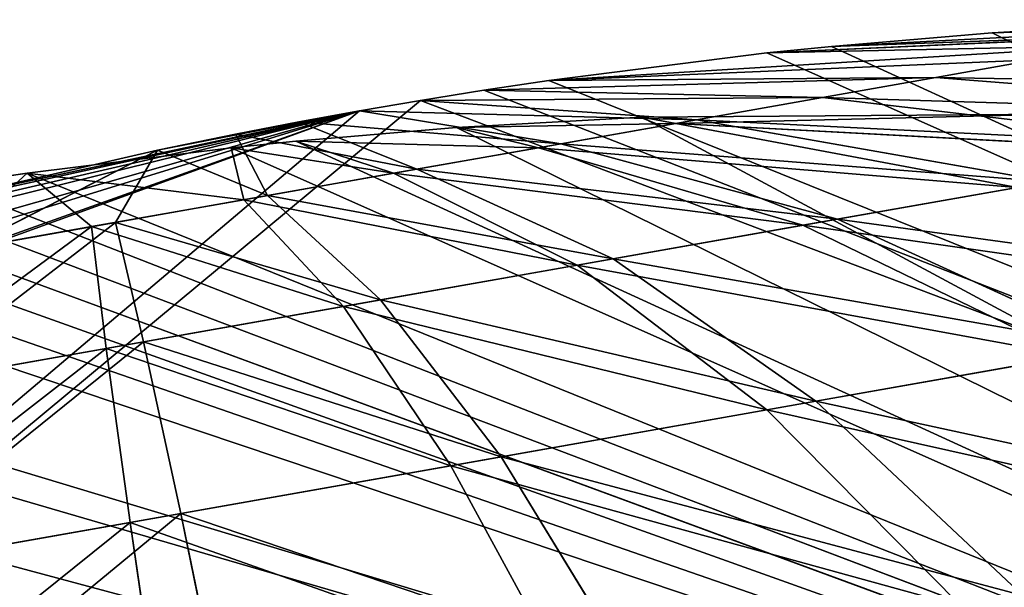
# Model space of a CAD drawing. Extents: x 4 to 698, y -308 to 195.
# Tile 232 of 306: x 341.138 to 342.247, y 50.142 to 50.781. Entities that reach past the tile are written whole.
import ezdxf

# ---------------------------------------------------------------- set-up
doc = ezdxf.new("R2010")
doc.units = 0
doc.header["$LTSCALE"] = 25.4
doc.layers.get('0').update_dxf_attribs({"color": 13, "linetype": 'CONTINUOUS'})

# ---------------------------------------------------------------- blocks, each defined once
blk = doc.blocks.new('DISK-III-7644_STL')
at = {"color": 250}
for p, q in [((342.2336, 50.7663, 577.5197), (342.5329, 50.7802, 577.4564)), ((342.2336, 50.7663, 577.5197), (342.5329, 50.7802, 577.4564)), ((342.2336, 50.7663, 577.5197), (342.4257, 50.7773, 577.6331)), ((342.2336, 50.7663, 577.5197), (342.4257, 50.7773, 577.6331)), ((342.2336, 50.7663, 577.5197), (342.5018, 50.7747, 577.2849)), ((342.2336, 50.7663, 577.5197), (342.5018, 50.7747, 577.2849)), ((341.9797, 50.7437, 577.369), (342.449, 50.7653, 577.119)), ((341.9797, 50.7437, 577.369), (342.449, 50.7653, 577.119)), ((342.0526, 50.7511, 577.4123), (342.2336, 50.7663, 577.5197)), ((342.0526, 50.7511, 577.4123), (342.2336, 50.7663, 577.5197)), ((342.0526, 50.7511, 577.4123), (342.449, 50.7653, 577.119)), ((342.0526, 50.7511, 577.4123), (342.449, 50.7653, 577.119)), ((341.7343, 50.7127, 577.2222), (342.3752, 50.7523, 576.9614)), ((341.7343, 50.7127, 577.2222), (342.3752, 50.7523, 576.9614)), ((341.9797, 50.7437, 577.369), (342.3752, 50.7523, 576.9614)), ((341.9797, 50.7437, 577.369), (342.3752, 50.7523, 576.9614)), ((341.9797, 50.7437, 577.369), (342.0526, 50.7511, 577.4123)), ((341.9797, 50.7437, 577.369), (342.0526, 50.7511, 577.4123)), ((341.7343, 50.7127, 577.2222), (341.9797, 50.7437, 577.369)), ((341.7343, 50.7127, 577.2222), (341.9797, 50.7437, 577.369)), ((341.7343, 50.7127, 577.2222), (342.2817, 50.7358, 576.8151)), ((341.7343, 50.7127, 577.2222), (342.2817, 50.7358, 576.8151)), ((342.2817, 50.7358, 576.8151), (342.1701, 50.716, 576.6825)), ((342.2817, 50.7358, 576.8151), (342.1701, 50.716, 576.6825)), ((341.6612, 50.7017, 577.1784), (342.1701, 50.716, 576.6825)), ((341.6612, 50.7017, 577.1784), (342.1701, 50.716, 576.6825)), ((341.7343, 50.7127, 577.2222), (342.1701, 50.716, 576.6825)), ((341.7343, 50.7127, 577.2222), (342.1701, 50.716, 576.6825)), ((342.1701, 50.716, 576.6825), (342.0424, 50.6935, 576.5658)), ((342.1701, 50.716, 576.6825), (342.0424, 50.6935, 576.5658)), ((342.7181, 50.6728, 576.164), (342.1701, 50.716, 576.6825)), ((342.7181, 50.6728, 576.164), (342.1701, 50.716, 576.6825)), ((341.6612, 50.7017, 577.1784), (341.7343, 50.7127, 577.2222)), ((341.6612, 50.7017, 577.1784), (341.7343, 50.7127, 577.2222)), ((341.5897, 50.6902, 577.1354), (341.6612, 50.7017, 577.1784)), ((341.5897, 50.6902, 577.1354), (341.6612, 50.7017, 577.1784)), ((341.5897, 50.6902, 577.1354), (342.0424, 50.6935, 576.5658)), ((341.5897, 50.6902, 577.1354), (342.0424, 50.6935, 576.5658)), ((341.6612, 50.7017, 577.1784), (342.0424, 50.6935, 576.5658)), ((341.6612, 50.7017, 577.1784), (342.0424, 50.6935, 576.5658)), ((342.0424, 50.6935, 576.5658), (341.9008, 50.6684, 576.4671)), ((342.0424, 50.6935, 576.5658), (341.9008, 50.6684, 576.4671)), ((342.519, 50.6376, 575.9821), (342.0424, 50.6935, 576.5658)), ((342.519, 50.6376, 575.9821), (342.0424, 50.6935, 576.5658)), ((338.671, 48.2648, 575.179), (341.5897, 50.6902, 577.1354)), ((338.671, 48.2648, 575.179), (341.5897, 50.6902, 577.1354)), ((341.5211, 50.6784, 577.0942), (341.5897, 50.6902, 577.1354)), ((341.5211, 50.6784, 577.0942), (341.5897, 50.6902, 577.1354)), ((341.5897, 50.6902, 577.1354), (341.9008, 50.6684, 576.4671)), ((341.5897, 50.6902, 577.1354), (341.9008, 50.6684, 576.4671)), ((341.5211, 50.6784, 577.0942), (338.671, 48.2648, 575.179)), ((341.5211, 50.6784, 577.0942), (338.671, 48.2648, 575.179)), ((341.4526, 50.666, 577.0529), (341.5211, 50.6784, 577.0942)), ((341.4526, 50.666, 577.0529), (341.5211, 50.6784, 577.0942)), ((341.5211, 50.6784, 577.0942), (341.7477, 50.6414, 576.3881)), ((341.5211, 50.6784, 577.0942), (341.7477, 50.6414, 576.3881)), ((341.5211, 50.6784, 577.0942), (341.9008, 50.6684, 576.4671)), ((341.5211, 50.6784, 577.0942), (341.9008, 50.6684, 576.4671)), ((341.8391, 50.6713, 578.6747), (341.6305, 50.6597, 578.5516)), ((341.8391, 50.6713, 578.6747), (341.6305, 50.6597, 578.5516)), ((342.304, 50.6746, 578.9468), (341.8391, 50.6713, 578.6747)), ((342.304, 50.6746, 578.9468), (341.8391, 50.6713, 578.6747)), ((341.8391, 50.6713, 578.6747), (341.8774, 50.6643, 578.7669)), ((341.8391, 50.6713, 578.6747), (341.8774, 50.6643, 578.7669)), ((341.8774, 50.6643, 578.7669), (342.304, 50.6746, 578.9468)), ((341.8774, 50.6643, 578.7669), (342.304, 50.6746, 578.9468)), ((341.3816, 50.6523, 577.0099), (341.4526, 50.666, 577.0529)), ((341.3816, 50.6523, 577.0099), (341.4526, 50.666, 577.0529)), ((341.6305, 50.6597, 578.5516), (341.4495, 50.6445, 578.4442)), ((341.6305, 50.6597, 578.5516), (341.4495, 50.6445, 578.4442)), ((341.4526, 50.666, 577.0529), (341.5857, 50.6127, 576.3302)), ((341.4526, 50.666, 577.0529), (341.5857, 50.6127, 576.3302)), ((341.4526, 50.666, 577.0529), (341.7477, 50.6414, 576.3881)), ((341.4526, 50.666, 577.0529), (341.7477, 50.6414, 576.3881)), ((341.8774, 50.6643, 578.7669), (341.6305, 50.6597, 578.5516)), ((341.8774, 50.6643, 578.7669), (341.6305, 50.6597, 578.5516)), ((341.6305, 50.6597, 578.5516), (341.7227, 50.6369, 578.8427)), ((341.6305, 50.6597, 578.5516), (341.7227, 50.6369, 578.8427)), ((341.7227, 50.6369, 578.8427), (341.8774, 50.6643, 578.7669)), ((341.7227, 50.6369, 578.8427), (341.8774, 50.6643, 578.7669)), ((341.9008, 50.6684, 576.4671), (341.7477, 50.6414, 576.3881)), ((341.9008, 50.6684, 576.4671), (341.7477, 50.6414, 576.3881)), ((342.2617, 50.5921, 579.4135), (341.8774, 50.6643, 578.7669)), ((342.2617, 50.5921, 579.4135), (341.8774, 50.6643, 578.7669)), ((342.4856, 50.6317, 579.2643), (341.8774, 50.6643, 578.7669)), ((342.4856, 50.6317, 579.2643), (341.8774, 50.6643, 578.7669)), ((342.2982, 50.5986, 575.8282), (341.9008, 50.6684, 576.4671)), ((342.2982, 50.5986, 575.8282), (341.9008, 50.6684, 576.4671)), ((341.2937, 50.6343, 576.9567), (341.3816, 50.6523, 577.0099)), ((341.2937, 50.6343, 576.9567), (341.3816, 50.6523, 577.0099)), ((341.3816, 50.6523, 577.0099), (341.4176, 50.583, 576.2943)), ((341.3816, 50.6523, 577.0099), (341.4176, 50.583, 576.2943)), ((341.3816, 50.6523, 577.0099), (341.5857, 50.6127, 576.3302)), ((341.3816, 50.6523, 577.0099), (341.5857, 50.6127, 576.3302)), ((341.4495, 50.6445, 578.4442), (341.3766, 50.637, 578.4009)), ((341.4495, 50.6445, 578.4442), (341.3766, 50.637, 578.4009)), ((341.4495, 50.6445, 578.4442), (341.7227, 50.6369, 578.8427)), ((341.4495, 50.6445, 578.4442), (341.7227, 50.6369, 578.8427)), ((341.4495, 50.6445, 578.4442), (341.5595, 50.6081, 578.8972)), ((341.4495, 50.6445, 578.4442), (341.5595, 50.6081, 578.8972)), ((341.7477, 50.6414, 576.3881), (341.5857, 50.6127, 576.3302)), ((341.7477, 50.6414, 576.3881), (341.5857, 50.6127, 576.3302)), ((342.0595, 50.5564, 575.7051), (341.7477, 50.6414, 576.3881)), ((342.0595, 50.5564, 575.7051), (341.7477, 50.6414, 576.3881)), ((341.0679, 50.5825, 576.8193), (341.2937, 50.6343, 576.9567)), ((341.0679, 50.5825, 576.8193), (341.2937, 50.6343, 576.9567)), ((341.2937, 50.6343, 576.9567), (341.0748, 50.5224, 576.2907)), ((341.2937, 50.6343, 576.9567), (341.0748, 50.5224, 576.2907)), ((341.3766, 50.637, 578.4009), (341.1467, 50.6083, 578.2635)), ((341.3766, 50.637, 578.4009), (341.1467, 50.6083, 578.2635)), ((341.2937, 50.6343, 576.9567), (341.2463, 50.5527, 576.2811)), ((341.2937, 50.6343, 576.9567), (341.2463, 50.5527, 576.2811)), ((341.2937, 50.6343, 576.9567), (341.4176, 50.583, 576.2943)), ((341.2937, 50.6343, 576.9567), (341.4176, 50.583, 576.2943)), ((341.3766, 50.637, 578.4009), (341.5595, 50.6081, 578.8972)), ((341.3766, 50.637, 578.4009), (341.5595, 50.6081, 578.8972)), ((341.3766, 50.637, 578.4009), (341.3907, 50.5783, 578.9296)), ((341.3766, 50.637, 578.4009), (341.3907, 50.5783, 578.9296)), ((341.5595, 50.6081, 578.8972), (341.7227, 50.6369, 578.8427)), ((341.5595, 50.6081, 578.8972), (341.7227, 50.6369, 578.8427)), ((342.0205, 50.5495, 579.5316), (341.7227, 50.6369, 578.8427)), ((342.0205, 50.5495, 579.5316), (341.7227, 50.6369, 578.8427)), ((341.1467, 50.6083, 578.2635), (341.048, 50.5177, 578.926)), ((341.1467, 50.6083, 578.2635), (341.048, 50.5177, 578.926)), ((341.1467, 50.6083, 578.2635), (341.0581, 50.5951, 578.2103)), ((341.1467, 50.6083, 578.2635), (341.0581, 50.5951, 578.2103)), ((341.1467, 50.6083, 578.2635), (341.3907, 50.5783, 578.9296)), ((341.1467, 50.6083, 578.2635), (341.3907, 50.5783, 578.9296)), ((341.1467, 50.6083, 578.2635), (341.2192, 50.548, 578.9392)), ((341.1467, 50.6083, 578.2635), (341.2192, 50.548, 578.9392)), ((341.3907, 50.5783, 578.9296), (341.5595, 50.6081, 578.8972)), ((341.3907, 50.5783, 578.9296), (341.5595, 50.6081, 578.8972)), ((341.5857, 50.6127, 576.3302), (341.4176, 50.583, 576.2943)), ((341.5857, 50.6127, 576.3302), (341.4176, 50.583, 576.2943)), ((341.7661, 50.5045, 579.6166), (341.5595, 50.6081, 578.8972)), ((341.7661, 50.5045, 579.6166), (341.5595, 50.6081, 578.8972)), ((341.8069, 50.5117, 575.6148), (341.5857, 50.6127, 576.3302)), ((341.8069, 50.5117, 575.6148), (341.5857, 50.6127, 576.3302)), ((342.0595, 50.5564, 575.7051), (342.2982, 50.5986, 575.8282)), ((342.0595, 50.5564, 575.7051), (342.2982, 50.5986, 575.8282)), ((340.9866, 50.5836, 578.1674), (344.4229, 49.2815, 580.0413)), ((340.9866, 50.5836, 578.1674), (344.4229, 49.2815, 580.0413)), ((341.4176, 50.583, 576.2943), (341.2463, 50.5527, 576.2811)), ((341.4176, 50.583, 576.2943), (341.2463, 50.5527, 576.2811)), ((341.5449, 50.4654, 575.5588), (341.4176, 50.583, 576.2943)), ((341.5449, 50.4654, 575.5588), (341.4176, 50.583, 576.2943)), ((342.2617, 50.5921, 579.4135), (342.0205, 50.5495, 579.5316)), ((342.2617, 50.5921, 579.4135), (342.0205, 50.5495, 579.5316)), ((340.918, 50.5718, 578.1261), (344.4229, 49.2815, 580.0413)), ((340.918, 50.5718, 578.1261), (344.4229, 49.2815, 580.0413)), ((341.2192, 50.548, 578.9392), (341.3907, 50.5783, 578.9296)), ((341.2192, 50.548, 578.9392), (341.3907, 50.5783, 578.9296)), ((341.5031, 50.458, 579.6671), (341.3907, 50.5783, 578.9296)), ((341.5031, 50.458, 579.6671), (341.3907, 50.5783, 578.9296)), ((341.2463, 50.5527, 576.2811), (341.0748, 50.5224, 576.2907)), ((341.2463, 50.5527, 576.2811), (341.0748, 50.5224, 576.2907)), ((341.2779, 50.4182, 575.5381), (341.2463, 50.5527, 576.2811)), ((341.2779, 50.4182, 575.5381), (341.2463, 50.5527, 576.2811)), ((342.0205, 50.5495, 579.5316), (341.7661, 50.5045, 579.6166)), ((342.0205, 50.5495, 579.5316), (341.7661, 50.5045, 579.6166)), ((341.8069, 50.5117, 575.6148), (342.0595, 50.5564, 575.7051)), ((341.8069, 50.5117, 575.6148), (342.0595, 50.5564, 575.7051)), ((342.0205, 50.5495, 579.5316), (342.3237, 50.4023, 580.2078)), ((342.0205, 50.5495, 579.5316), (342.3237, 50.4023, 580.2078)), ((342.0595, 50.5564, 575.7051), (342.3764, 50.4116, 575.0347)), ((342.0595, 50.5564, 575.7051), (342.3764, 50.4116, 575.0347)), ((341.048, 50.5177, 578.926), (341.2192, 50.548, 578.9392)), ((341.048, 50.5177, 578.926), (341.2192, 50.548, 578.9392)), ((341.2357, 50.4107, 579.6821), (341.2192, 50.548, 578.9392)), ((341.2357, 50.4107, 579.6821), (341.2192, 50.548, 578.9392)), ((341.7661, 50.5045, 579.6166), (341.5031, 50.458, 579.6671)), ((341.7661, 50.5045, 579.6166), (341.5031, 50.458, 579.6671)), ((341.5449, 50.4654, 575.5588), (341.8069, 50.5117, 575.6148)), ((341.5449, 50.4654, 575.5588), (341.8069, 50.5117, 575.6148)), ((341.7661, 50.5045, 579.6166), (341.9799, 50.3415, 580.3228)), ((341.7661, 50.5045, 579.6166), (341.9799, 50.3415, 580.3228)), ((342.035, 50.3512, 574.9125), (341.8069, 50.5117, 575.6148)), ((342.035, 50.3512, 574.9125), (341.8069, 50.5117, 575.6148)), ((341.2779, 50.4182, 575.5381), (341.5449, 50.4654, 575.5588)), ((341.2779, 50.4182, 575.5381), (341.5449, 50.4654, 575.5588)), ((341.6807, 50.2886, 574.8369), (341.5449, 50.4654, 575.5588)), ((341.6807, 50.2886, 574.8369), (341.5449, 50.4654, 575.5588)), ((341.5031, 50.458, 579.6671), (341.2357, 50.4107, 579.6821)), ((341.5031, 50.458, 579.6671), (341.2357, 50.4107, 579.6821)), ((341.5031, 50.458, 579.6671), (341.6241, 50.2786, 580.391)), ((341.5031, 50.458, 579.6671), (341.6241, 50.2786, 580.391)), ((341.0105, 50.3709, 575.5532), (341.2779, 50.4182, 575.5381)), ((341.0105, 50.3709, 575.5532), (341.2779, 50.4182, 575.5381)), ((341.3197, 50.2248, 574.8089), (341.2779, 50.4182, 575.5381)), ((341.3197, 50.2248, 574.8089), (341.2779, 50.4182, 575.5381)), ((341.2357, 50.4107, 579.6821), (340.9687, 50.3635, 579.6614)), ((341.2357, 50.4107, 579.6821), (340.9687, 50.3635, 579.6614)), ((341.2627, 50.2147, 580.4113), (341.2357, 50.4107, 579.6821)), ((341.2627, 50.2147, 580.4113), (341.2357, 50.4107, 579.6821)), ((342.3764, 50.4116, 575.0347), (342.035, 50.3512, 574.9125)), ((342.3764, 50.4116, 575.0347), (342.035, 50.3512, 574.9125)), ((342.3237, 50.4023, 580.2078), (341.9799, 50.3415, 580.3228)), ((342.3237, 50.4023, 580.2078), (341.9799, 50.3415, 580.3228)), ((342.035, 50.3512, 574.9125), (341.6807, 50.2886, 574.8369)), ((342.035, 50.3512, 574.9125), (341.6807, 50.2886, 574.8369)), ((342.035, 50.3512, 574.9125), (342.2683, 50.1324, 574.228)), ((342.035, 50.3512, 574.9125), (342.2683, 50.1324, 574.228)), ((341.9799, 50.3415, 580.3228), (341.6241, 50.2786, 580.391)), ((341.9799, 50.3415, 580.3228), (341.6241, 50.2786, 580.391)), ((341.9799, 50.3415, 580.3228), (342.1992, 50.1202, 581.0111)), ((341.9799, 50.3415, 580.3228), (342.1992, 50.1202, 581.0111)), ((341.6807, 50.2886, 574.8369), (341.3197, 50.2248, 574.8089)), ((341.6807, 50.2886, 574.8369), (341.3197, 50.2248, 574.8089)), ((341.8241, 50.0539, 574.1331), (341.6807, 50.2886, 574.8369)), ((341.8241, 50.0539, 574.1331), (341.6807, 50.2886, 574.8369)), ((341.2627, 50.2147, 580.4113), (341.6241, 50.2786, 580.391)), ((341.2627, 50.2147, 580.4113), (341.6241, 50.2786, 580.391)), ((341.6241, 50.2786, 580.391), (341.7532, 50.0413, 581.0967)), ((341.6241, 50.2786, 580.391), (341.7532, 50.0413, 581.0967)), ((341.3197, 50.2248, 574.8089), (340.9583, 50.1609, 574.8292)), ((341.3197, 50.2248, 574.8089), (340.9583, 50.1609, 574.8292)), ((341.3716, 49.9739, 574.0981), (341.3197, 50.2248, 574.8089)), ((341.3716, 49.9739, 574.0981), (341.3197, 50.2248, 574.8089)), ((340.9017, 50.1509, 580.3834), (341.2627, 50.2147, 580.4113)), ((340.9017, 50.1509, 580.3834), (341.2627, 50.2147, 580.4113)), ((341.3, 49.9612, 581.1221), (341.2627, 50.2147, 580.4113)), ((341.3, 49.9612, 581.1221), (341.2627, 50.2147, 580.4113))]:
    blk.add_line(p, q, dxfattribs=at)
mesh = blk.add_polyface(dxfattribs=at)
corners = [(345.026, 49.3881, 579.0093), (341.5897, 50.6902, 577.1354), (338.671, 48.2648, 575.179), (341.6612, 50.7017, 577.1784), (341.7343, 50.7127, 577.2222), (341.9797, 50.7437, 577.369), (342.0526, 50.7511, 577.4123), (342.2336, 50.7663, 577.5197), (342.4257, 50.7773, 577.6331), (342.9071, 50.7812, 577.9149), (343.3727, 50.7534, 578.1841), (344.3001, 50.6051, 578.7108), (345.2119, 50.335, 579.2158), (345.299, 49.8426, 579.2158)]
mesh.append_faces([[corners[k] for k in face] for face in [(0, 1, 2), (12, 0, 13)]], dxfattribs={"vtx0": -1, "color": 250})
mesh.append_faces([[corners[k] for k in face] for face in [(1, 0, 3), (3, 0, 4), (4, 0, 5), (5, 0, 6), (6, 0, 7), (7, 0, 8), (8, 0, 9), (9, 0, 10), (10, 0, 11), (11, 0, 12)]], dxfattribs={"vtx0": -1, "vtx1": -1, "color": 250})
mesh = blk.add_polyface(dxfattribs=at)
corners = [(342.0526, 50.7511, 577.4123), (342.5018, 50.7747, 577.2849), (342.449, 50.7653, 577.119), (342.2336, 50.7663, 577.5197)]
mesh.append_faces([[corners[k] for k in face] for face in [(0, 1, 2), (1, 0, 3)]], dxfattribs={"vtx0": -1, "color": 250})
mesh = blk.add_polyface(dxfattribs=at)
corners = [(342.2336, 50.7663, 577.5197), (342.5329, 50.7802, 577.4564), (342.5018, 50.7747, 577.2849)]
mesh.append_faces([[corners[k] for k in face] for face in [(0, 1, 2)]], dxfattribs={"color": 250})
mesh = blk.add_polyface(dxfattribs=at)
corners = [(342.4257, 50.7773, 577.6331), (342.5329, 50.7802, 577.4564), (342.2336, 50.7663, 577.5197)]
mesh.append_faces([[corners[k] for k in face] for face in [(0, 1, 2)]], dxfattribs={"color": 250})
mesh = blk.add_polyface(dxfattribs=at)
corners = [(341.9797, 50.7437, 577.369), (342.449, 50.7653, 577.119), (342.3752, 50.7523, 576.9614)]
mesh.append_faces([[corners[k] for k in face] for face in [(0, 1, 2)]], dxfattribs={"color": 250})
mesh = blk.add_polyface(dxfattribs=at)
corners = [(342.0526, 50.7511, 577.4123), (342.449, 50.7653, 577.119), (341.9797, 50.7437, 577.369)]
mesh.append_faces([[corners[k] for k in face] for face in [(0, 1, 2)]], dxfattribs={"color": 250})
mesh = blk.add_polyface(dxfattribs=at)
corners = [(341.7343, 50.7127, 577.2222), (342.3752, 50.7523, 576.9614), (342.2817, 50.7358, 576.8151)]
mesh.append_faces([[corners[k] for k in face] for face in [(0, 1, 2)]], dxfattribs={"color": 250})
mesh = blk.add_polyface(dxfattribs=at)
corners = [(341.9797, 50.7437, 577.369), (342.3752, 50.7523, 576.9614), (341.7343, 50.7127, 577.2222)]
mesh.append_faces([[corners[k] for k in face] for face in [(0, 1, 2)]], dxfattribs={"color": 250})
mesh = blk.add_polyface(dxfattribs=at)
corners = [(341.7343, 50.7127, 577.2222), (342.2817, 50.7358, 576.8151), (342.1701, 50.716, 576.6825)]
mesh.append_faces([[corners[k] for k in face] for face in [(0, 1, 2)]], dxfattribs={"color": 250})
mesh = blk.add_polyface(dxfattribs=at)
corners = [(342.1701, 50.716, 576.6825), (342.892, 50.7035, 576.3707), (342.7181, 50.6728, 576.164), (342.2817, 50.7358, 576.8151)]
mesh.append_faces([[corners[k] for k in face] for face in [(0, 1, 2), (1, 0, 3)]], dxfattribs={"vtx0": -1, "color": 250})
mesh = blk.add_polyface(dxfattribs=at)
corners = [(341.6612, 50.7017, 577.1784), (342.1701, 50.716, 576.6825), (342.0424, 50.6935, 576.5658)]
mesh.append_faces([[corners[k] for k in face] for face in [(0, 1, 2)]], dxfattribs={"color": 250})
mesh = blk.add_polyface(dxfattribs=at)
corners = [(341.7343, 50.7127, 577.2222), (342.1701, 50.716, 576.6825), (341.6612, 50.7017, 577.1784)]
mesh.append_faces([[corners[k] for k in face] for face in [(0, 1, 2)]], dxfattribs={"color": 250})
mesh = blk.add_polyface(dxfattribs=at)
corners = [(342.0424, 50.6935, 576.5658), (342.7181, 50.6728, 576.164), (342.519, 50.6376, 575.9821), (342.1701, 50.716, 576.6825)]
mesh.append_faces([[corners[k] for k in face] for face in [(0, 1, 2), (1, 0, 3)]], dxfattribs={"vtx0": -1, "color": 250})
mesh = blk.add_polyface(dxfattribs=at)
corners = [(341.6612, 50.7017, 577.1784), (342.0424, 50.6935, 576.5658), (341.5897, 50.6902, 577.1354)]
mesh.append_faces([[corners[k] for k in face] for face in [(0, 1, 2)]], dxfattribs={"color": 250})
mesh = blk.add_polyface(dxfattribs=at)
corners = [(341.5897, 50.6902, 577.1354), (342.0424, 50.6935, 576.5658), (341.9008, 50.6684, 576.4671)]
mesh.append_faces([[corners[k] for k in face] for face in [(0, 1, 2)]], dxfattribs={"color": 250})
mesh = blk.add_polyface(dxfattribs=at)
corners = [(341.9008, 50.6684, 576.4671), (342.519, 50.6376, 575.9821), (342.2982, 50.5986, 575.8282), (342.0424, 50.6935, 576.5658)]
mesh.append_faces([[corners[k] for k in face] for face in [(0, 1, 2), (1, 0, 3)]], dxfattribs={"vtx0": -1, "color": 250})
mesh = blk.add_polyface(dxfattribs=at)
corners = [(341.5897, 50.6902, 577.1354), (341.5211, 50.6784, 577.0942), (338.671, 48.2648, 575.179)]
mesh.append_faces([[corners[k] for k in face] for face in [(0, 1, 2)]], dxfattribs={"color": 250})
mesh = blk.add_polyface(dxfattribs=at)
corners = [(341.5897, 50.6902, 577.1354), (341.9008, 50.6684, 576.4671), (341.5211, 50.6784, 577.0942)]
mesh.append_faces([[corners[k] for k in face] for face in [(0, 1, 2)]], dxfattribs={"color": 250})
mesh = blk.add_polyface(dxfattribs=at)
corners = [(338.2587, 48.5981, 574.9725), (338.546, 49.3869, 575.2219), (338.1717, 49.0905, 574.9725), (338.671, 48.2648, 575.179), (339.2763, 49.8639, 575.698), (341.5211, 50.6784, 577.0942), (339.3394, 49.8995, 575.7386), (339.8865, 50.1743, 576.0867), (340.1839, 50.2998, 576.2735), (340.6217, 50.4561, 576.5455), (340.8217, 50.5168, 576.6686), (340.9969, 50.5645, 576.776), (341.0679, 50.5825, 576.8193), (341.2937, 50.6343, 576.9567), (341.3816, 50.6523, 577.0099), (341.4526, 50.666, 577.0529)]
mesh.append_faces([[corners[k] for k in face] for face in [(0, 1, 2), (14, 5, 15)]], dxfattribs={"vtx0": -1, "color": 250})
mesh.append_faces([[corners[k] for k in face] for face in [(1, 3, 4), (4, 5, 6), (6, 5, 7), (7, 5, 8), (8, 5, 9), (9, 5, 10), (10, 5, 11), (11, 5, 12), (12, 5, 13), (13, 5, 14)]], dxfattribs={"vtx0": -1, "vtx1": -1, "color": 250})
mesh.append_faces([[corners[k] for k in face] for face in [(1, 0, 3), (4, 3, 5)]], dxfattribs={"vtx0": -1, "vtx2": -1, "color": 250})
mesh = blk.add_polyface(dxfattribs=at)
corners = [(341.0581, 50.5951, 578.2103), (344.4229, 49.2815, 580.0413), (340.9866, 50.5836, 578.1674), (341.1467, 50.6083, 578.2635), (341.3766, 50.637, 578.4009), (341.4495, 50.6445, 578.4442), (341.6305, 50.6597, 578.5516), (341.8391, 50.6713, 578.6747), (342.304, 50.6746, 578.9468), (342.6264, 50.6586, 579.1335), (343.2345, 50.588, 579.4816), (343.306, 50.5762, 579.5222), (344.1556, 50.3784, 579.9984), (344.6088, 50.2283, 580.2477), (344.6959, 49.736, 580.2477)]
mesh.append_faces([[corners[k] for k in face] for face in [(0, 1, 2), (1, 13, 14)]], dxfattribs={"vtx0": -1, "color": 250})
mesh.append_faces([[corners[k] for k in face] for face in [(1, 0, 3), (1, 3, 4), (1, 4, 5), (1, 5, 6), (1, 6, 7), (1, 7, 8), (1, 8, 9), (1, 9, 10), (1, 10, 11), (1, 11, 12), (1, 12, 13)]], dxfattribs={"vtx0": -1, "vtx2": -1, "color": 250})
mesh = blk.add_polyface(dxfattribs=at)
corners = [(341.5211, 50.6784, 577.0942), (341.7477, 50.6414, 576.3881), (341.4526, 50.666, 577.0529)]
mesh.append_faces([[corners[k] for k in face] for face in [(0, 1, 2)]], dxfattribs={"color": 250})
mesh = blk.add_polyface(dxfattribs=at)
corners = [(341.5211, 50.6784, 577.0942), (341.9008, 50.6684, 576.4671), (341.7477, 50.6414, 576.3881)]
mesh.append_faces([[corners[k] for k in face] for face in [(0, 1, 2)]], dxfattribs={"color": 250})
mesh = blk.add_polyface(dxfattribs=at)
corners = [(341.8774, 50.6643, 578.7669), (341.8391, 50.6713, 578.6747), (341.6305, 50.6597, 578.5516)]
mesh.append_faces([[corners[k] for k in face] for face in [(0, 1, 2)]], dxfattribs={"color": 250})
mesh = blk.add_polyface(dxfattribs=at)
corners = [(342.304, 50.6746, 578.9468), (341.8391, 50.6713, 578.6747), (341.8774, 50.6643, 578.7669)]
mesh.append_faces([[corners[k] for k in face] for face in [(0, 1, 2)]], dxfattribs={"color": 250})
mesh = blk.add_polyface(dxfattribs=at)
corners = [(342.4856, 50.6317, 579.2643), (342.304, 50.6746, 578.9468), (341.8774, 50.6643, 578.7669)]
mesh.append_faces([[corners[k] for k in face] for face in [(0, 1, 2)]], dxfattribs={"color": 250})
mesh = blk.add_polyface(dxfattribs=at)
corners = [(341.4526, 50.666, 577.0529), (341.5857, 50.6127, 576.3302), (341.3816, 50.6523, 577.0099)]
mesh.append_faces([[corners[k] for k in face] for face in [(0, 1, 2)]], dxfattribs={"color": 250})
mesh = blk.add_polyface(dxfattribs=at)
corners = [(341.7227, 50.6369, 578.8427), (341.6305, 50.6597, 578.5516), (341.4495, 50.6445, 578.4442)]
mesh.append_faces([[corners[k] for k in face] for face in [(0, 1, 2)]], dxfattribs={"color": 250})
mesh = blk.add_polyface(dxfattribs=at)
corners = [(341.4526, 50.666, 577.0529), (341.7477, 50.6414, 576.3881), (341.5857, 50.6127, 576.3302)]
mesh.append_faces([[corners[k] for k in face] for face in [(0, 1, 2)]], dxfattribs={"color": 250})
mesh = blk.add_polyface(dxfattribs=at)
corners = [(341.7227, 50.6369, 578.8427), (341.8774, 50.6643, 578.7669), (341.6305, 50.6597, 578.5516)]
mesh.append_faces([[corners[k] for k in face] for face in [(0, 1, 2)]], dxfattribs={"color": 250})
mesh = blk.add_polyface(dxfattribs=at)
corners = [(341.7227, 50.6369, 578.8427), (342.2617, 50.5921, 579.4135), (341.8774, 50.6643, 578.7669), (342.0205, 50.5495, 579.5316)]
mesh.append_faces([[corners[k] for k in face] for face in [(0, 1, 2), (1, 0, 3)]], dxfattribs={"vtx0": -1, "color": 250})
mesh = blk.add_polyface(dxfattribs=at)
corners = [(341.7477, 50.6414, 576.3881), (342.2982, 50.5986, 575.8282), (342.0595, 50.5564, 575.7051), (341.9008, 50.6684, 576.4671)]
mesh.append_faces([[corners[k] for k in face] for face in [(0, 1, 2), (1, 0, 3)]], dxfattribs={"vtx0": -1, "color": 250})
mesh = blk.add_polyface(dxfattribs=at)
corners = [(342.2617, 50.5921, 579.4135), (342.4856, 50.6317, 579.2643), (341.8774, 50.6643, 578.7669)]
mesh.append_faces([[corners[k] for k in face] for face in [(0, 1, 2)]], dxfattribs={"color": 250})
mesh = blk.add_polyface(dxfattribs=at)
corners = [(341.3816, 50.6523, 577.0099), (341.4176, 50.583, 576.2943), (341.2937, 50.6343, 576.9567)]
mesh.append_faces([[corners[k] for k in face] for face in [(0, 1, 2)]], dxfattribs={"color": 250})
mesh = blk.add_polyface(dxfattribs=at)
corners = [(341.3816, 50.6523, 577.0099), (341.5857, 50.6127, 576.3302), (341.4176, 50.583, 576.2943)]
mesh.append_faces([[corners[k] for k in face] for face in [(0, 1, 2)]], dxfattribs={"color": 250})
mesh = blk.add_polyface(dxfattribs=at)
corners = [(341.5595, 50.6081, 578.8972), (341.4495, 50.6445, 578.4442), (341.3766, 50.637, 578.4009)]
mesh.append_faces([[corners[k] for k in face] for face in [(0, 1, 2)]], dxfattribs={"color": 250})
mesh = blk.add_polyface(dxfattribs=at)
corners = [(341.5595, 50.6081, 578.8972), (341.7227, 50.6369, 578.8427), (341.4495, 50.6445, 578.4442)]
mesh.append_faces([[corners[k] for k in face] for face in [(0, 1, 2)]], dxfattribs={"color": 250})
mesh = blk.add_polyface(dxfattribs=at)
corners = [(341.5857, 50.6127, 576.3302), (342.0595, 50.5564, 575.7051), (341.8069, 50.5117, 575.6148), (341.7477, 50.6414, 576.3881)]
mesh.append_faces([[corners[k] for k in face] for face in [(0, 1, 2), (1, 0, 3)]], dxfattribs={"vtx0": -1, "color": 250})
mesh = blk.add_polyface(dxfattribs=at)
corners = [(341.2937, 50.6343, 576.9567), (341.0748, 50.5224, 576.2907), (341.0679, 50.5825, 576.8193)]
mesh.append_faces([[corners[k] for k in face] for face in [(0, 1, 2)]], dxfattribs={"color": 250})
mesh = blk.add_polyface(dxfattribs=at)
corners = [(341.2937, 50.6343, 576.9567), (341.2463, 50.5527, 576.2811), (341.0748, 50.5224, 576.2907)]
mesh.append_faces([[corners[k] for k in face] for face in [(0, 1, 2)]], dxfattribs={"color": 250})
mesh = blk.add_polyface(dxfattribs=at)
corners = [(341.3907, 50.5783, 578.9296), (341.3766, 50.637, 578.4009), (341.1467, 50.6083, 578.2635)]
mesh.append_faces([[corners[k] for k in face] for face in [(0, 1, 2)]], dxfattribs={"color": 250})
mesh = blk.add_polyface(dxfattribs=at)
corners = [(341.2937, 50.6343, 576.9567), (341.4176, 50.583, 576.2943), (341.2463, 50.5527, 576.2811)]
mesh.append_faces([[corners[k] for k in face] for face in [(0, 1, 2)]], dxfattribs={"color": 250})
mesh = blk.add_polyface(dxfattribs=at)
corners = [(341.3907, 50.5783, 578.9296), (341.5595, 50.6081, 578.8972), (341.3766, 50.637, 578.4009)]
mesh.append_faces([[corners[k] for k in face] for face in [(0, 1, 2)]], dxfattribs={"color": 250})
mesh = blk.add_polyface(dxfattribs=at)
corners = [(341.5595, 50.6081, 578.8972), (342.0205, 50.5495, 579.5316), (341.7227, 50.6369, 578.8427), (341.7661, 50.5045, 579.6166)]
mesh.append_faces([[corners[k] for k in face] for face in [(0, 1, 2), (1, 0, 3)]], dxfattribs={"vtx0": -1, "color": 250})
mesh = blk.add_polyface(dxfattribs=at)
corners = [(341.2192, 50.548, 578.9392), (341.1467, 50.6083, 578.2635), (341.048, 50.5177, 578.926)]
mesh.append_faces([[corners[k] for k in face] for face in [(0, 1, 2)]], dxfattribs={"color": 250})
mesh = blk.add_polyface(dxfattribs=at)
corners = [(341.048, 50.5177, 578.926), (341.1467, 50.6083, 578.2635), (341.0581, 50.5951, 578.2103)]
mesh.append_faces([[corners[k] for k in face] for face in [(0, 1, 2)]], dxfattribs={"color": 250})
mesh = blk.add_polyface(dxfattribs=at)
corners = [(341.2192, 50.548, 578.9392), (341.3907, 50.5783, 578.9296), (341.1467, 50.6083, 578.2635)]
mesh.append_faces([[corners[k] for k in face] for face in [(0, 1, 2)]], dxfattribs={"color": 250})
mesh = blk.add_polyface(dxfattribs=at)
corners = [(341.3907, 50.5783, 578.9296), (341.7661, 50.5045, 579.6166), (341.5595, 50.6081, 578.8972), (341.5031, 50.458, 579.6671)]
mesh.append_faces([[corners[k] for k in face] for face in [(0, 1, 2), (1, 0, 3)]], dxfattribs={"vtx0": -1, "color": 250})
mesh = blk.add_polyface(dxfattribs=at)
corners = [(341.4176, 50.583, 576.2943), (341.8069, 50.5117, 575.6148), (341.5449, 50.4654, 575.5588), (341.5857, 50.6127, 576.3302)]
mesh.append_faces([[corners[k] for k in face] for face in [(0, 1, 2), (1, 0, 3)]], dxfattribs={"vtx0": -1, "color": 250})
mesh = blk.add_polyface(dxfattribs=at)
corners = [(342.0595, 50.5564, 575.7051), (342.6992, 50.4686, 575.2011), (342.3764, 50.4116, 575.0347), (342.2982, 50.5986, 575.8282)]
mesh.append_faces([[corners[k] for k in face] for face in [(0, 1, 2), (1, 0, 3)]], dxfattribs={"vtx0": -1, "color": 250})
mesh = blk.add_polyface(dxfattribs=at)
corners = [(344.4229, 49.2815, 580.0413), (340.918, 50.5718, 578.1261), (340.9866, 50.5836, 578.1674)]
mesh.append_faces([[corners[k] for k in face] for face in [(0, 1, 2)]], dxfattribs={"color": 250})
mesh = blk.add_polyface(dxfattribs=at)
corners = [(341.2463, 50.5527, 576.2811), (341.5449, 50.4654, 575.5588), (341.2779, 50.4182, 575.5381), (341.4176, 50.583, 576.2943)]
mesh.append_faces([[corners[k] for k in face] for face in [(0, 1, 2), (1, 0, 3)]], dxfattribs={"vtx0": -1, "color": 250})
mesh = blk.add_polyface(dxfattribs=at)
corners = [(342.0205, 50.5495, 579.5316), (342.6498, 50.4599, 580.0482), (342.2617, 50.5921, 579.4135), (342.3237, 50.4023, 580.2078)]
mesh.append_faces([[corners[k] for k in face] for face in [(0, 1, 2), (1, 0, 3)]], dxfattribs={"vtx0": -1, "color": 250})
mesh = blk.add_polyface(dxfattribs=at)
corners = [(338.3326, 49.5502, 576.5094), (337.6556, 48.4915, 576.0044), (337.5686, 48.9839, 576.0044), (338.0678, 48.1582, 576.2109), (344.4229, 49.2815, 580.0413), (339.1529, 50.0075, 577.0361), (339.5807, 50.1932, 577.3054), (340.0343, 50.3546, 577.5872), (340.2186, 50.4102, 577.7006), (340.3938, 50.4579, 577.8079), (340.4648, 50.4759, 577.8513), (340.706, 50.5309, 577.998), (340.7784, 50.5457, 578.0418), (340.8495, 50.5594, 578.0848), (340.918, 50.5718, 578.1261)]
mesh.append_faces([[corners[k] for k in face] for face in [(0, 1, 2), (4, 13, 14)]], dxfattribs={"vtx0": -1, "color": 250})
mesh.append_faces([[corners[k] for k in face] for face in [(1, 0, 3), (3, 0, 4)]], dxfattribs={"vtx0": -1, "vtx1": -1, "color": 250})
mesh.append_faces([[corners[k] for k in face] for face in [(4, 0, 5), (4, 5, 6), (4, 6, 7), (4, 7, 8), (4, 8, 9), (4, 9, 10), (4, 10, 11), (4, 11, 12), (4, 12, 13)]], dxfattribs={"vtx0": -1, "vtx2": -1, "color": 250})
mesh = blk.add_polyface(dxfattribs=at)
corners = [(341.2192, 50.548, 578.9392), (341.5031, 50.458, 579.6671), (341.3907, 50.5783, 578.9296), (341.2357, 50.4107, 579.6821)]
mesh.append_faces([[corners[k] for k in face] for face in [(0, 1, 2), (1, 0, 3)]], dxfattribs={"vtx0": -1, "color": 250})
mesh = blk.add_polyface(dxfattribs=at)
corners = [(341.0105, 50.3709, 575.5532), (341.2463, 50.5527, 576.2811), (341.2779, 50.4182, 575.5381), (341.0748, 50.5224, 576.2907)]
mesh.append_faces([[corners[k] for k in face] for face in [(0, 1, 2), (1, 0, 3)]], dxfattribs={"vtx0": -1, "color": 250})
mesh = blk.add_polyface(dxfattribs=at)
corners = [(341.7661, 50.5045, 579.6166), (342.3237, 50.4023, 580.2078), (342.0205, 50.5495, 579.5316), (341.9799, 50.3415, 580.3228)]
mesh.append_faces([[corners[k] for k in face] for face in [(0, 1, 2), (1, 0, 3)]], dxfattribs={"vtx0": -1, "color": 250})
mesh = blk.add_polyface(dxfattribs=at)
corners = [(341.8069, 50.5117, 575.6148), (342.3764, 50.4116, 575.0347), (342.035, 50.3512, 574.9125), (342.0595, 50.5564, 575.7051)]
mesh.append_faces([[corners[k] for k in face] for face in [(0, 1, 2), (1, 0, 3)]], dxfattribs={"vtx0": -1, "color": 250})
mesh = blk.add_polyface(dxfattribs=at)
corners = [(340.9687, 50.3635, 579.6614), (341.2192, 50.548, 578.9392), (341.048, 50.5177, 578.926), (341.2357, 50.4107, 579.6821)]
mesh.append_faces([[corners[k] for k in face] for face in [(0, 1, 2), (1, 0, 3)]], dxfattribs={"vtx0": -1, "color": 250})
mesh = blk.add_polyface(dxfattribs=at)
corners = [(341.5031, 50.458, 579.6671), (341.9799, 50.3415, 580.3228), (341.7661, 50.5045, 579.6166), (341.6241, 50.2786, 580.391)]
mesh.append_faces([[corners[k] for k in face] for face in [(0, 1, 2), (1, 0, 3)]], dxfattribs={"vtx0": -1, "color": 250})
mesh = blk.add_polyface(dxfattribs=at)
corners = [(341.5449, 50.4654, 575.5588), (342.035, 50.3512, 574.9125), (341.6807, 50.2886, 574.8369), (341.8069, 50.5117, 575.6148)]
mesh.append_faces([[corners[k] for k in face] for face in [(0, 1, 2), (1, 0, 3)]], dxfattribs={"vtx0": -1, "color": 250})
mesh = blk.add_polyface(dxfattribs=at)
corners = [(341.2779, 50.4182, 575.5381), (341.6807, 50.2886, 574.8369), (341.3197, 50.2248, 574.8089), (341.5449, 50.4654, 575.5588)]
mesh.append_faces([[corners[k] for k in face] for face in [(0, 1, 2), (1, 0, 3)]], dxfattribs={"vtx0": -1, "color": 250})
mesh = blk.add_polyface(dxfattribs=at)
corners = [(341.2357, 50.4107, 579.6821), (341.6241, 50.2786, 580.391), (341.5031, 50.458, 579.6671), (341.2627, 50.2147, 580.4113)]
mesh.append_faces([[corners[k] for k in face] for face in [(0, 1, 2), (1, 0, 3)]], dxfattribs={"vtx0": -1, "color": 250})
mesh = blk.add_polyface(dxfattribs=at)
corners = [(340.9583, 50.1609, 574.8292), (341.2779, 50.4182, 575.5381), (341.3197, 50.2248, 574.8089), (341.0105, 50.3709, 575.5532)]
mesh.append_faces([[corners[k] for k in face] for face in [(0, 1, 2), (1, 0, 3)]], dxfattribs={"vtx0": -1, "color": 250})
mesh = blk.add_polyface(dxfattribs=at)
corners = [(340.9017, 50.1509, 580.3834), (341.2357, 50.4107, 579.6821), (340.9687, 50.3635, 579.6614), (341.2627, 50.2147, 580.4113)]
mesh.append_faces([[corners[k] for k in face] for face in [(0, 1, 2), (1, 0, 3)]], dxfattribs={"vtx0": -1, "color": 250})
mesh = blk.add_polyface(dxfattribs=at)
corners = [(342.035, 50.3512, 574.9125), (342.6964, 50.208, 574.3811), (342.2683, 50.1324, 574.228), (342.3764, 50.4116, 575.0347)]
mesh.append_faces([[corners[k] for k in face] for face in [(0, 1, 2), (1, 0, 3)]], dxfattribs={"vtx0": -1, "color": 250})
mesh = blk.add_polyface(dxfattribs=at)
corners = [(341.9799, 50.3415, 580.3228), (342.6303, 50.1964, 580.867), (342.3237, 50.4023, 580.2078), (342.1992, 50.1202, 581.0111)]
mesh.append_faces([[corners[k] for k in face] for face in [(0, 1, 2), (1, 0, 3)]], dxfattribs={"vtx0": -1, "color": 250})
mesh = blk.add_polyface(dxfattribs=at)
corners = [(341.6807, 50.2886, 574.8369), (342.2683, 50.1324, 574.228), (341.8241, 50.0539, 574.1331), (342.035, 50.3512, 574.9125)]
mesh.append_faces([[corners[k] for k in face] for face in [(0, 1, 2), (1, 0, 3)]], dxfattribs={"vtx0": -1, "color": 250})
mesh = blk.add_polyface(dxfattribs=at)
corners = [(341.6241, 50.2786, 580.391), (342.1992, 50.1202, 581.0111), (341.9799, 50.3415, 580.3228), (341.7532, 50.0413, 581.0967)]
mesh.append_faces([[corners[k] for k in face] for face in [(0, 1, 2), (1, 0, 3)]], dxfattribs={"vtx0": -1, "color": 250})
mesh = blk.add_polyface(dxfattribs=at)
corners = [(341.3197, 50.2248, 574.8089), (341.8241, 50.0539, 574.1331), (341.3716, 49.9739, 574.0981), (341.6807, 50.2886, 574.8369)]
mesh.append_faces([[corners[k] for k in face] for face in [(0, 1, 2), (1, 0, 3)]], dxfattribs={"vtx0": -1, "color": 250})
mesh = blk.add_polyface(dxfattribs=at)
corners = [(341.2627, 50.2147, 580.4113), (341.7532, 50.0413, 581.0967), (341.6241, 50.2786, 580.391), (341.3, 49.9612, 581.1221)]
mesh.append_faces([[corners[k] for k in face] for face in [(0, 1, 2), (1, 0, 3)]], dxfattribs={"vtx0": -1, "color": 250})
mesh = blk.add_polyface(dxfattribs=at)
corners = [(340.9184, 49.8938, 574.1236), (341.3197, 50.2248, 574.8089), (341.3716, 49.9739, 574.0981), (340.9583, 50.1609, 574.8292)]
mesh.append_faces([[corners[k] for k in face] for face in [(0, 1, 2), (1, 0, 3)]], dxfattribs={"vtx0": -1, "color": 250})
mesh = blk.add_polyface(dxfattribs=at)
corners = [(340.8474, 49.8812, 581.0872), (341.2627, 50.2147, 580.4113), (340.9017, 50.1509, 580.3834), (341.3, 49.9612, 581.1221)]
mesh.append_faces([[corners[k] for k in face] for face in [(0, 1, 2), (1, 0, 3)]], dxfattribs={"vtx0": -1, "color": 250})
mesh = blk.add_polyface(dxfattribs=at)
corners = [(342.6945, 49.89, 581.5958), (342.6303, 50.1964, 580.867), (342.1992, 50.1202, 581.0111)]
mesh.append_faces([[corners[k] for k in face] for face in [(0, 1, 2)]], dxfattribs={"color": 250})

msp = doc.modelspace()

# ---------------------------------------------------------------- block references
at = {"color": 0}
msp.add_blockref('DISK-III-7644_STL', (0, 0), dxfattribs=at)

doc.saveas('drawing.dxf')
